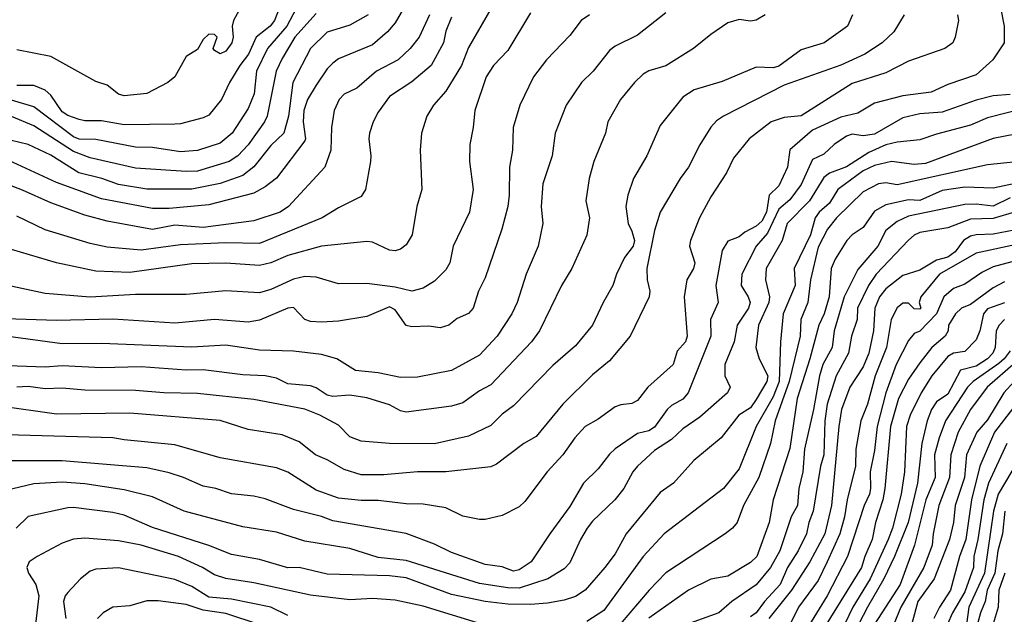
# Model space of a CAD drawing. Header units: metres. Extents: x -51132 to -49532, y -231222 to -229437.
# Tile 487 of 656: x -49754 to -49667, y -230381 to -230329. Entities that reach past the tile are written whole.
import ezdxf

# ---------------------------------------------------------------- set-up
doc = ezdxf.new("R2010")
doc.units = ezdxf.units.M
for name, color, linetype in [('CONTOUR_HALF', 8, 'Continuous'), ('CONTOUR_INDEX', 1, 'Continuous'), ('CONTOUR_INTER', 3, 'Continuous')]:
    doc.layers.add(name, color=color, linetype=linetype)

msp = doc.modelspace()

# ---------------------------------------------------------------- linework, layer by layer
at = {"layer": 'CONTOUR_HALF'}
for points, elevation in [([(-49719.301, -230326.759), (-49720.58, -230328.984), (-49721.245, -230329.759), (-49722.58, -230330.927), (-49725.58, -230332.18), (-49726.08, -230332.542), (-49726.58, -230333.056), (-49727.58, -230334.488), (-49728.339, -230335.759), (-49728.646, -230336.759), (-49728.718, -230337.759), (-49728.513, -230339.259), (-49728.58, -230339.439), (-49731.08, -230342.757), (-49732.08, -230343.508), (-49733.08, -230344.057), (-49737.08, -230345.118), (-49740.58, -230345.434), (-49742.08, -230345.421), (-49746.58, -230344.569), (-49750.58, -230343.13), (-49755.58, -230340.83)], 78.5), ([(-49730.488, -230326.759), (-49731.255, -230328.759), (-49731.643, -230329.259), (-49732.896, -230330.259), (-49733.553, -230331.759), (-49734.338, -230332.759), (-49735.242, -230334.259), (-49735.948, -230335.759), (-49737.08, -230337.147), (-49737.58, -230337.389), (-49739.58, -230337.917), (-49740.08, -230337.944), (-49744.58, -230338.025), (-49746.58, -230337.67), (-49748.08, -230337.663), (-49748.58, -230337.538), (-49749.58, -230337.203), (-49750.08, -230336.86), (-49751.08, -230335.38), (-49751.58, -230334.958), (-49752.58, -230334.541), (-49754.08, -230334.525)], 80.5), ([(-49708.58, -230328.082), (-49710.58, -230331.427), (-49711.845, -230332.759), (-49712.49, -230333.759), (-49713.494, -230336.759), (-49713.64, -230338.259), (-49713.956, -230339.759), (-49713.979, -230341.259), (-49713.657, -230343.759), (-49713.992, -230345.759), (-49715.426, -230348.759), (-49715.732, -230350.259), (-49716.08, -230350.862), (-49717.08, -230351.866), (-49718.08, -230352.483), (-49719.08, -230352.749), (-49720.58, -230352.398), (-49723.08, -230352.064), (-49725.58, -230352.098), (-49727.58, -230351.507), (-49728.58, -230351.458), (-49729.58, -230351.688), (-49731.58, -230352.597), (-49732.58, -230352.896), (-49735.58, -230352.737), (-49739.08, -230353.039), (-49743.58, -230353.05), (-49747.58, -230353.299), (-49751.58, -230352.966), (-49756.58, -230351.898)], 76.5), ([(-49696.58, -230328.093), (-49699.08, -230330.073), (-49701.08, -230331.043), (-49701.58, -230331.431), (-49703.019, -230333.259), (-49704.047, -230334.259), (-49705.404, -230336.259), (-49706.377, -230338.759), (-49706.663, -230340.759), (-49707.476, -230343.259), (-49707.622, -230345.259), (-49707.473, -230346.759), (-49707.904, -230348.759), (-49708.955, -230351.259), (-49709.751, -230353.759), (-49710.234, -230354.759), (-49711.541, -230356.759), (-49713.08, -230358.439), (-49715.58, -230359.799), (-49718.58, -230360.383), (-49720.08, -230360.402), (-49722.08, -230359.986), (-49724.08, -230359.794), (-49725.748, -230358.759), (-49727.08, -230358.362), (-49729.58, -230358.069), (-49732.58, -230357.983), (-49735.58, -230357.55), (-49738.58, -230357.713), (-49746.58, -230357.405), (-49750.08, -230357.423), (-49755.08, -230356.752)], 75.5), ([(-49727.58, -230328.146), (-49729.451, -230330.259), (-49730.58, -230332.136), (-49731.11, -230333.259), (-49731.9, -230337.259), (-49732.132, -230337.759), (-49733.58, -230339.799), (-49734.522, -230340.759), (-49735.273, -230341.259), (-49738.08, -230342.115), (-49739.08, -230342.155), (-49743.58, -230341.855), (-49747.58, -230340.947), (-49749.08, -230340.366), (-49752.58, -230338.097), (-49754.58, -230337.28)], 79.5), ([(-49670.742, -230328.259), (-49670.658, -230328.759), (-49670.951, -230330.259), (-49671.157, -230330.759), (-49671.852, -230331.259), (-49675.08, -230332.378), (-49677.08, -230333.418), (-49680.08, -230334.357), (-49684.58, -230337.207), (-49686.08, -230337.376), (-49687.235, -230337.759), (-49689.187, -230339.259), (-49690.58, -230340.968), (-49691.217, -230342.259), (-49692.58, -230344.386), (-49693.6, -230346.259), (-49694.382, -230348.259), (-49694.485, -230348.759), (-49694.01, -230350.259), (-49694.129, -230350.759), (-49694.722, -230351.759), (-49694.969, -230353.259), (-49694.696, -230356.759), (-49694.83, -230357.259), (-49695.58, -230358.067), (-49695.917, -230359.259), (-49698.188, -230361.259), (-49699.08, -230362.436), (-49699.58, -230362.721), (-49700.58, -230362.827), (-49701.08, -230363.008), (-49702.58, -230364.104), (-49703.731, -230364.759), (-49704.655, -230365.759), (-49705.716, -230367.259), (-49707.103, -230368.759), (-49709.08, -230371.396), (-49709.58, -230371.856), (-49711.08, -230372.646), (-49712.58, -230372.991), (-49713.08, -230372.989), (-49714.58, -230372.7), (-49716.08, -230371.946), (-49718.08, -230371.63), (-49719.58, -230371.609), (-49722.08, -230371.322), (-49723.58, -230371.324), (-49725.58, -230371.092), (-49727.58, -230370.386), (-49730.08, -230368.805), (-49731.08, -230368.406), (-49736.08, -230367.519), (-49740.08, -230366.365), (-49744.58, -230365.943), (-49745.58, -230365.742), (-49756.08, -230365.462)], 73.5), ([(-49680.041, -230328.259), (-49680.488, -230329.259), (-49682.56, -230330.759), (-49684.58, -230331.376), (-49686.58, -230332.828), (-49687.08, -230332.956), (-49688.58, -230332.891), (-49691.58, -230334.174), (-49694.08, -230334.916), (-49695.08, -230335.562), (-49697.08, -230338.078), (-49698.25, -230340.759), (-49699.46, -230342.759), (-49699.955, -230344.259), (-49700.114, -230345.259), (-49699.926, -230346.759), (-49699.58, -230347.441), (-49699.371, -230348.259), (-49699.486, -230348.759), (-49700.25, -230349.759), (-49700.952, -230351.259), (-49701.269, -230352.259), (-49702.145, -230353.759), (-49703.093, -230355.759), (-49704.58, -230357.599), (-49706.58, -230359.337), (-49710.08, -230362.931), (-49711.08, -230363.66), (-49712.08, -230364.675), (-49714.08, -230365.614), (-49717.08, -230366.279), (-49721.08, -230366.266), (-49723.58, -230366.064), (-49724.58, -230365.662), (-49725.58, -230364.621), (-49727.228, -230363.759), (-49728.58, -230363.212), (-49733.08, -230362.356), (-49738.08, -230361.823), (-49741.08, -230361.756), (-49743.58, -230361.553), (-49748.08, -230361.532), (-49750.08, -230361.339), (-49751.58, -230361.409), (-49753.08, -230361.216), (-49754.08, -230361.279)], 74.5), ([(-49715.58, -230328.479), (-49716.08, -230329.713), (-49716.281, -230330.759), (-49717.375, -230332.759), (-49719.08, -230334.214), (-49721.08, -230335.516), (-49722.08, -230336.902), (-49722.527, -230337.759), (-49722.847, -230338.759), (-49722.911, -230339.259), (-49722.709, -230340.759), (-49722.763, -230341.259), (-49723.185, -230343.759), (-49723.58, -230344.377), (-49725.58, -230345.364), (-49727.039, -230346.259), (-49732.58, -230348.54), (-49735.58, -230348.483), (-49739.58, -230348.658), (-49743.08, -230349.115), (-49746.08, -230348.848), (-49747.58, -230348.518), (-49751.58, -230347.315), (-49754.08, -230346.112)], 77.5), ([(-49666.08, -230335.326), (-49667.58, -230335.45), (-49669.08, -230335.826), (-49672.08, -230336.898), (-49674.08, -230337.041), (-49675.58, -230337.408), (-49678.08, -230338.854), (-49679.08, -230338.986), (-49680.08, -230338.845), (-49680.58, -230339.014), (-49681.669, -230339.759), (-49682.58, -230340.601), (-49683.58, -230341.088), (-49684.58, -230343.294), (-49685.58, -230344.65), (-49686.58, -230345.486), (-49687.58, -230347.618), (-49688.58, -230348.766), (-49689.833, -230351.259), (-49689.917, -230352.259), (-49689.29, -230353.259), (-49689.113, -230353.759), (-49689.269, -230354.259), (-49690.244, -230355.759), (-49690.529, -230357.259), (-49691.358, -230359.259), (-49691.354, -230360.259), (-49690.89, -230361.259), (-49691.121, -230361.759), (-49693.58, -230363.935), (-49695.08, -230364.959), (-49696.08, -230365.899), (-49697.58, -230366.884), (-49699.077, -230368.259), (-49699.501, -230368.759), (-49700.306, -230370.259), (-49701.094, -230371.259), (-49703.08, -230373.149), (-49703.547, -230373.759), (-49704.148, -230374.759), (-49705.08, -230376.83), (-49705.58, -230377.38), (-49707.028, -230378.259), (-49709.58, -230379.071), (-49710.58, -230379.058), (-49713.08, -230378.667), (-49719.58, -230376.637), (-49722.08, -230376.361), (-49724.58, -230375.574), (-49728.58, -230374.92), (-49731.08, -230374.12), (-49734.08, -230373.654), (-49739.257, -230372.259), (-49742.08, -230370.98), (-49744.58, -230370.367), (-49748.08, -230369.839), (-49750.08, -230369.684), (-49752.58, -230369.839), (-49755.08, -230370.425)], 72.5), ([(-49665.58, -230338.854), (-49667.58, -230339.221), (-49673.58, -230341.451), (-49674.58, -230341.54), (-49676.58, -230341.251), (-49678.08, -230341.63), (-49679.08, -230342.08), (-49681.343, -230343.759), (-49682.08, -230344.958), (-49682.982, -230345.759), (-49683.338, -230346.259), (-49683.753, -230347.759), (-49685.22, -230350.759), (-49685.113, -230352.259), (-49686.176, -230354.759), (-49686.407, -230357.259), (-49686.536, -230360.759), (-49687.08, -230362.136), (-49688.573, -230364.759), (-49690.08, -230368.499), (-49691.475, -230370.259), (-49696.733, -230374.259), (-49698.584, -230376.259), (-49702.08, -230381.048), (-49703.58, -230382.037)], 71.5), ([(-49664.08, -230342.886), (-49667.58, -230343.643), (-49670.08, -230343.526), (-49672.08, -230343.839), (-49674.08, -230344.714), (-49675.08, -230344.656), (-49677.08, -230345.109), (-49678.08, -230345.655), (-49679.08, -230347.111), (-49680.08, -230347.756), (-49680.54, -230348.259), (-49681.58, -230349.917), (-49681.94, -230350.759), (-49682.111, -230353.259), (-49682.544, -230354.759), (-49683.023, -230355.759), (-49683.822, -230358.759), (-49684.95, -230362.259), (-49685.58, -230366.693), (-49687.054, -230371.259), (-49687.41, -230373.259), (-49688.519, -230376.259), (-49689.08, -230376.792), (-49691.08, -230378.011), (-49692.58, -230378.271), (-49694.58, -230379.263), (-49698.08, -230381.736)], 70.5), ([(-49665.58, -230345.739), (-49667.58, -230346.329), (-49669.58, -230346.362), (-49671.58, -230347.154), (-49674.08, -230347.568), (-49674.58, -230347.796), (-49675.08, -230348.243), (-49677.945, -230351.259), (-49678.625, -230352.259), (-49679.594, -230354.259), (-49679.638, -230355.259), (-49680.137, -230356.759), (-49680.387, -230358.259), (-49681.499, -230360.259), (-49682.279, -230362.759), (-49682.504, -230364.259), (-49682.572, -230367.259), (-49682.88, -230368.259), (-49683.515, -230372.259), (-49683.913, -230373.259), (-49684.128, -230374.259), (-49684.863, -230375.759), (-49685.798, -230377.259), (-49686.438, -230378.759), (-49687.844, -230380.259), (-49688.563, -230381.259), (-49689.08, -230381.626)], 69.5), ([(-49665.08, -230348.534), (-49669.08, -230349.394), (-49672.322, -230351.259), (-49673.968, -230353.259), (-49674.124, -230353.759), (-49673.995, -230354.259), (-49674.08, -230354.35), (-49674.58, -230354.334), (-49675.08, -230353.82), (-49675.58, -230353.81), (-49676.08, -230354.225), (-49676.602, -230355.259), (-49677.023, -230357.759), (-49678.044, -230360.259), (-49678.712, -230362.759), (-49679.286, -230364.259), (-49679.757, -230366.759), (-49679.76, -230368.259), (-49680.522, -230371.259), (-49680.749, -230372.759), (-49681.172, -230374.259), (-49682.278, -230376.759), (-49683.08, -230378.391), (-49684.831, -230380.759), (-49685.565, -230382.259)], 68.5), ([(-49666.58, -230351.922), (-49667.58, -230352.469), (-49669.58, -230353.937), (-49670.393, -230354.259), (-49670.899, -230354.759), (-49671.535, -230355.759), (-49671.552, -230356.259), (-49671.822, -230356.759), (-49672.997, -230357.759), (-49674.08, -230359.114), (-49675.08, -230360.55), (-49675.95, -230362.259), (-49676.659, -230364.759), (-49677.167, -230370.259), (-49677.361, -230371.259), (-49677.995, -230373.259), (-49678.305, -230374.759), (-49678.946, -230376.259), (-49679.231, -230377.259), (-49684.198, -230385.259)], 67.5), ([(-49666.58, -230355.268), (-49667.044, -230355.759), (-49667.307, -230356.259), (-49667.389, -230357.759), (-49667.596, -230358.259), (-49668.071, -230358.759), (-49669.08, -230359.41), (-49670.462, -230359.759), (-49671.58, -230361.886), (-49672.58, -230362.572), (-49673.051, -230363.259), (-49673.432, -230364.259), (-49673.887, -230366.259), (-49674.29, -230369.759), (-49675.109, -230373.259), (-49676.325, -230376.259), (-49677.262, -230378.259), (-49678.716, -230380.759), (-49681.044, -230385.259)], 66.5), ([(-49665.58, -230359.071), (-49668.113, -230361.259), (-49669.58, -230363.256), (-49670.67, -230365.259), (-49671.313, -230367.259), (-49671.456, -230369.259), (-49672.381, -230371.759), (-49672.9, -230374.259), (-49672.986, -230375.259), (-49673.72, -230377.259), (-49675.768, -230380.759), (-49676.37, -230382.259)], 65.5), ([(-49664.08, -230360.894), (-49667.462, -230365.259), (-49668.746, -230368.259), (-49669.506, -230371.259), (-49669.999, -230374.759), (-49670.564, -230376.259), (-49671.341, -230379.259), (-49672.339, -230380.759), (-49672.839, -230381.759)], 64.5), ([(-49665.346, -230367.759), (-49667.132, -230370.759), (-49667.536, -230372.259), (-49668.352, -230377.759), (-49669.727, -230380.759), (-49669.924, -230382.259)], 63.5), ([(-49712.877, -230382.259), (-49718.08, -230380.662), (-49720.58, -230380.128), (-49722.58, -230380.004), (-49724.58, -230380.102), (-49728.08, -230379.688), (-49733.08, -230378.607), (-49735.58, -230378.215), (-49736.58, -230377.894), (-49737.639, -230377.259), (-49739.761, -230376.259), (-49743.08, -230375.258), (-49745.08, -230374.883), (-49748.08, -230374.646), (-49749.08, -230374.73), (-49750.08, -230375.084), (-49752.288, -230376.259), (-49752.994, -230376.759), (-49753.208, -230377.259), (-49753.062, -230377.759), (-49752.414, -230378.759), (-49752.137, -230379.759), (-49752.441, -230382.259)], 71.5), ([(-49666.528, -230377.759), (-49667.077, -230379.259), (-49667.133, -230380.759), (-49667.58, -230382.238)], 62.5), ([(-49729.58, -230383.305), (-49735.58, -230381.317), (-49737.58, -230381.034), (-49739.08, -230380.53), (-49741.58, -230380.204), (-49742.58, -230380.189), (-49744.08, -230380.649), (-49745.58, -230380.775), (-49746.443, -230381.259), (-49746.936, -230381.759)], 70.5)]:
    msp.add_lwpolyline(points, dxfattribs=dict(at, elevation=elevation))
at = {"layer": 'CONTOUR_INDEX'}
for points, elevation in [([(-49729.367, -230327.759), (-49730.179, -230329.259), (-49731.886, -230331.259), (-49732.846, -230333.259), (-49733.075, -230335.259), (-49733.58, -230336.58), (-49735.024, -230338.759), (-49736.08, -230339.63), (-49738.08, -230340.302), (-49739.58, -230340.415), (-49742.08, -230340.03), (-49743.58, -230339.982), (-49747.08, -230339.315), (-49748.58, -230339.293), (-49749.08, -230339.067), (-49752.58, -230336.408), (-49754.58, -230335.826), (-49756.08, -230335.204), (-49760.08, -230334.39), (-49761.08, -230334.042), (-49764.779, -230332.259), (-49768.702, -230329.759), (-49771.08, -230328.587)], 80), ([(-49687.774, -230328.259), (-49688.58, -230328.741), (-49689.08, -230328.83), (-49690.08, -230328.684), (-49691.08, -230328.984), (-49692.58, -230330), (-49694.114, -230331.259), (-49696.58, -230332.788), (-49698.08, -230333.242), (-49698.58, -230333.538), (-49699.368, -230334.259), (-49700.612, -230335.759), (-49701.719, -230337.759), (-49701.94, -230338.759), (-49702.948, -230341.259), (-49703.377, -230342.759), (-49703.683, -230344.759), (-49703.359, -230346.259), (-49703.58, -230347.785), (-49704.906, -230350.759), (-49705.827, -230352.259), (-49707.787, -230356.259), (-49708.496, -230357.259), (-49712.08, -230361.068), (-49713.08, -230361.588), (-49714.58, -230362.65), (-49715.58, -230362.963), (-49719.58, -230363.488), (-49720.08, -230363.372), (-49721.08, -230362.845), (-49723.08, -230362.197), (-49724.58, -230361.965), (-49726.08, -230362.084), (-49726.58, -230361.973), (-49727.58, -230361.318), (-49728.08, -230361.137), (-49730.08, -230360.978), (-49731.08, -230360.475), (-49732.08, -230360.263), (-49734.08, -230360.166), (-49737.58, -230359.738), (-49739.08, -230359.756), (-49743.08, -230359.459), (-49746.58, -230359.557), (-49750.08, -230359.387), (-49751.58, -230359.485), (-49756.58, -230359.305)], 75), ([(-49666.08, -230344.495), (-49667.58, -230345.231), (-49669.08, -230345.041), (-49670.08, -230345.073), (-49675.08, -230346.114), (-49676.08, -230346.591), (-49677.08, -230347.388), (-49677.787, -230348.759), (-49679.58, -230350.835), (-49680.775, -230353.259), (-49681.658, -230356.259), (-49681.85, -230357.759), (-49682.659, -230359.259), (-49682.975, -230360.259), (-49683.499, -230363.259), (-49684.298, -230366.759), (-49684.454, -230368.759), (-49684.781, -230370.259), (-49684.914, -230371.759), (-49685.466, -230372.759), (-49686.483, -230375.759), (-49687.293, -230377.259), (-49688.58, -230378.785), (-49690.745, -230380.259), (-49691.88, -230381.259), (-49695.58, -230382.586)], 70), ([(-49664.787, -230359.759), (-49666.624, -230361.759), (-49668.08, -230364.173), (-49669.009, -230365.259), (-49669.922, -230367.259), (-49670.119, -230369.259), (-49670.942, -230371.759), (-49671.076, -230373.259), (-49671.428, -230374.759), (-49672.802, -230378.259), (-49674.248, -230380.259), (-49675.189, -230383.759)], 65)]:
    msp.add_lwpolyline(points, dxfattribs=dict(at, elevation=elevation))
at = {"layer": 'CONTOUR_INTER'}
for points, elevation in [([(-49734.08, -230327.272), (-49734.89, -230328.759), (-49735.01, -230329.259), (-49734.921, -230330.259), (-49735.031, -230330.759), (-49735.58, -230331.494), (-49736.08, -230331.726), (-49736.58, -230331.436), (-49736.698, -230331.259), (-49736.348, -230330.259), (-49736.58, -230330.02), (-49737.08, -230329.985), (-49737.58, -230330.454), (-49738.08, -230331.327), (-49739.08, -230331.97), (-49740.08, -230333.759), (-49740.708, -230334.259), (-49742.58, -230335.232), (-49744.58, -230335.441), (-49745.08, -230335.3), (-49746.08, -230334.496), (-49747.08, -230334.172), (-49751.08, -230331.95), (-49754.08, -230331.362)], 81), ([(-49666.89, -230327.759), (-49666.59, -230329.259), (-49666.591, -230330.759), (-49667.591, -230332.259), (-49669.08, -230333.592), (-49671.58, -230334.45), (-49673.08, -230335.116), (-49675.58, -230335.456), (-49678.08, -230336.099), (-49679.58, -230336.973), (-49681.08, -230337.331), (-49683.58, -230338.486), (-49685.58, -230340.225), (-49685.808, -230341.759), (-49686.58, -230343.423), (-49687.421, -230344.259), (-49687.659, -230345.759), (-49688.08, -230346.546), (-49688.58, -230347.004), (-49689.58, -230347.525), (-49690.08, -230347.93), (-49691.08, -230348.328), (-49691.58, -230349.152), (-49692.155, -230352.259), (-49691.952, -230353.759), (-49692.629, -230355.259), (-49692.604, -230356.759), (-49694.59, -230361.759), (-49695.08, -230362.339), (-49696.08, -230362.901), (-49696.469, -230363.259), (-49697.58, -230364.809), (-49698.08, -230365.144), (-49699.08, -230365.369), (-49701.08, -230366.721), (-49701.58, -230367.21), (-49702.58, -230368.498), (-49703.89, -230369.759), (-49705.08, -230371.844), (-49706.872, -230374.259), (-49708.521, -230376.759), (-49709.58, -230377.454), (-49710.08, -230377.561), (-49711.08, -230377.191), (-49712.58, -230376.976), (-49715.58, -230375.916), (-49717.08, -230375.171), (-49719.58, -230374.22), (-49726.08, -230373.109), (-49727.08, -230372.732), (-49729.58, -230372.104), (-49732.08, -230371.173), (-49733.08, -230370.94), (-49735.08, -230370.728), (-49736.444, -230370.259), (-49737.58, -230370.036), (-49739.312, -230369.259), (-49740.58, -230368.849), (-49742.58, -230368.42), (-49750.08, -230367.793), (-49755.58, -230367.803)], 73), ([(-49712.08, -230327.723), (-49714.08, -230331.17), (-49714.675, -230332.759), (-49716.08, -230335.037), (-49717.165, -230336.259), (-49717.77, -230337.259), (-49718.23, -230338.759), (-49718.355, -230340.259), (-49718.19, -230343.759), (-49718.655, -230345.259), (-49719.061, -230347.759), (-49719.58, -230348.639), (-49720.08, -230349.049), (-49720.58, -230349.178), (-49721.08, -230349.112), (-49722.58, -230348.422), (-49723.08, -230348.369), (-49727.1, -230348.759), (-49730.08, -230349.599), (-49731.58, -230350.251), (-49732.58, -230350.469), (-49735.58, -230350.271), (-49738.58, -230350.333), (-49744.08, -230351.102), (-49747.08, -230350.989), (-49750.571, -230350.259), (-49754.58, -230349.052)], 77), ([(-49717.533, -230328.259), (-49718.445, -230330.259), (-49719.244, -230331.259), (-49720.302, -230332.259), (-49722.224, -230333.259), (-49723.967, -230334.759), (-49725.08, -230335.306), (-49725.516, -230335.759), (-49725.974, -230336.759), (-49726.212, -230338.259), (-49726.27, -230340.259), (-49726.793, -230341.759), (-49730.025, -230345.259), (-49730.766, -230345.759), (-49733.08, -230346.534), (-49737.58, -230347.104), (-49740.08, -230346.897), (-49742.08, -230347.288), (-49746.08, -230346.568), (-49748.08, -230346.018), (-49751.08, -230344.937), (-49753.58, -230343.811), (-49756.08, -230342.861)], 78), ([(-49675.446, -230328.259), (-49676.369, -230329.759), (-49677.414, -230330.759), (-49678.956, -230331.759), (-49681.08, -230332.73), (-49686.08, -230334.491), (-49691.469, -230337.259), (-49692.08, -230337.675), (-49692.58, -230338.212), (-49693.58, -230339.785), (-49694.564, -230341.759), (-49695.306, -230342.759), (-49697.086, -230345.759), (-49697.58, -230347.382), (-49698.26, -230350.759), (-49698.245, -230351.759), (-49698.011, -230352.759), (-49698.064, -230353.259), (-49699.736, -230356.759), (-49701.58, -230358.928), (-49703.08, -230360.163), (-49705.707, -230362.759), (-49708.08, -230365.639), (-49709.175, -230366.259), (-49711.58, -230368.085), (-49712.08, -230368.337), (-49716.08, -230368.78), (-49718.58, -230368.777), (-49721.58, -230369.035), (-49723.58, -230369.025), (-49725.08, -230368.571), (-49726.58, -230367.708), (-49727.633, -230367.259), (-49729.08, -230366.11), (-49730.58, -230365.488), (-49733.58, -230365.021), (-49736.08, -230364.228), (-49744.08, -230363.575), (-49750.58, -230363.65), (-49755.58, -230362.947)], 74), ([(-49703.34, -230328.259), (-49704.08, -230328.764), (-49705.08, -230330.111), (-49707.163, -230332.259), (-49708.32, -230333.759), (-49709.514, -230336.259), (-49710.102, -230338.259), (-49710.173, -230340.259), (-49710.424, -230341.759), (-49710.45, -230344.259), (-49710.59, -230345.259), (-49711.119, -230347.259), (-49712.58, -230351.583), (-49713.183, -230352.759), (-49713.654, -230354.259), (-49714.08, -230354.748), (-49715.08, -230355.183), (-49715.819, -230355.759), (-49716.58, -230356.001), (-49717.58, -230355.871), (-49719.08, -230355.927), (-49719.58, -230355.811), (-49720.58, -230354.42), (-49721.08, -230354.145), (-49723.08, -230355.008), (-49725.58, -230355.408), (-49727.08, -230355.502), (-49728.08, -230355.431), (-49728.574, -230355.259), (-49729.58, -230354.205), (-49730.08, -230354.27), (-49732.58, -230355.329), (-49733.58, -230355.504), (-49736.58, -230355.27), (-49740.08, -230355.587), (-49745.58, -230355.241), (-49750.58, -230355.369), (-49755.08, -230355.215)], 76), ([(-49722.949, -230328.259), (-49724.58, -230329.187), (-49726.58, -230329.813), (-49728.08, -230331.257), (-49729.639, -230334.259), (-49730.027, -230337.259), (-49730.444, -230338.759), (-49731.58, -230339.839), (-49733.08, -230341.739), (-49734.08, -230342.497), (-49736.08, -230343.226), (-49738.58, -230343.711), (-49742.58, -230343.723), (-49745.08, -230343.312), (-49746.574, -230342.759), (-49748.594, -230342.259), (-49751.08, -230340.704), (-49753.08, -230339.756), (-49754.58, -230339.393)], 79), ([(-49664.58, -230336.504), (-49668.08, -230337.385), (-49669.58, -230338.059), (-49672.58, -230338.835), (-49674.08, -230339.35), (-49676.08, -230339.55), (-49677.08, -230339.787), (-49678.58, -230340.482), (-49680.58, -230341.738), (-49682.08, -230342.296), (-49682.58, -230342.686), (-49683.861, -230344.759), (-49685.828, -230346.759), (-49686.266, -230348.259), (-49687.687, -230350.759), (-49687.736, -230351.759), (-49687.381, -230353.259), (-49687.459, -230353.759), (-49688.362, -230355.759), (-49688.613, -230357.759), (-49688.299, -230358.759), (-49687.533, -230360.259), (-49687.633, -230360.759), (-49688.58, -230362.36), (-49689.08, -230363.083), (-49690.099, -230363.759), (-49691.678, -230365.759), (-49694.102, -230367.759), (-49695.905, -230369.759), (-49697.08, -230370.594), (-49700.106, -230374.259), (-49701.08, -230376.042), (-49701.993, -230377.259), (-49703.732, -230379.259), (-49704.58, -230379.813), (-49705.58, -230380.153), (-49707.08, -230380.403), (-49708.58, -230380.532), (-49710.58, -230380.49), (-49712.58, -230380.249), (-49715.58, -230379.64), (-49719.58, -230378.162), (-49721.08, -230377.987), (-49726.58, -230377.841), (-49729.08, -230377.245), (-49730.08, -230377.265), (-49732.58, -230376.552), (-49735.08, -230376.109), (-49737.08, -230375.306), (-49742.08, -230373.714), (-49744.58, -230372.62), (-49745.58, -230372.38), (-49749.08, -230371.94), (-49749.58, -230371.955), (-49753.08, -230372.732), (-49754.166, -230373.759)], 72), ([(-49664.08, -230341.145), (-49668.08, -230341.565), (-49676.08, -230343.338), (-49677.08, -230343.165), (-49677.736, -230343.259), (-49679.08, -230343.96), (-49681.445, -230346.259), (-49682.259, -230347.259), (-49683.08, -230348.848), (-49683.77, -230351.759), (-49683.991, -230353.759), (-49684.605, -230355.259), (-49684.673, -230356.759), (-49685.654, -230360.759), (-49686.882, -230364.259), (-49687.318, -230366.259), (-49688.345, -230369.259), (-49689.699, -230371.759), (-49690.25, -230373.259), (-49690.664, -230373.759), (-49691.322, -230374.259), (-49696.58, -230377.726), (-49698.057, -230379.259), (-49700.624, -230382.259)], 71), ([(-49665.08, -230347.227), (-49667.58, -230347.697), (-49669.08, -230347.767), (-49669.58, -230347.897), (-49670.205, -230348.259), (-49670.926, -230349.259), (-49671.58, -230349.739), (-49672.58, -230350.003), (-49674.08, -230350.883), (-49675.58, -230351.369), (-49677.08, -230352.56), (-49677.634, -230353.259), (-49678.068, -230354.259), (-49678.167, -230356.259), (-49678.588, -230358.259), (-49679.08, -230359.469), (-49680.265, -230361.259), (-49681.011, -230363.259), (-49681.251, -230364.759), (-49681.912, -230371.759), (-49682.498, -230374.259), (-49683.833, -230376.759), (-49685.43, -230379.259), (-49687.464, -230381.759)], 69), ([(-49664.58, -230349.805), (-49667.58, -230350.602), (-49668.58, -230351.1), (-49670.08, -230352.151), (-49671.08, -230352.511), (-49671.935, -230353.259), (-49672.583, -230354.759), (-49674.08, -230356.303), (-49674.58, -230356.504), (-49675.08, -230357.13), (-49676.169, -230359.259), (-49677.076, -230361.759), (-49677.85, -230364.759), (-49678.08, -230366.885), (-49678.461, -230368.759), (-49678.434, -230370.259), (-49678.538, -230370.759), (-49679.013, -230371.759), (-49680.485, -230376.259), (-49682.276, -230379.759), (-49685.58, -230385.129)], 68), ([(-49666.58, -230353.78), (-49668.08, -230354.317), (-49668.415, -230354.759), (-49668.754, -230356.259), (-49669.08, -230357.067), (-49670.08, -230358.101), (-49671.08, -230358.265), (-49671.58, -230358.549), (-49673.009, -230360.259), (-49673.952, -230361.759), (-49674.921, -230363.759), (-49675.255, -230364.759), (-49675.432, -230368.759), (-49675.732, -230370.759), (-49676.502, -230373.759), (-49676.885, -230374.759), (-49678.462, -230378.259), (-49680.007, -230380.759), (-49681.08, -230382.983)], 67), ([(-49666.08, -230358.054), (-49666.598, -230358.759), (-49667.08, -230359.181), (-49669.336, -230360.759), (-49669.849, -230361.259), (-49671.786, -230364.259), (-49672.351, -230365.759), (-49672.766, -230367.259), (-49672.715, -230369.259), (-49673.53, -230371.259), (-49674.546, -230375.259), (-49675.802, -230378.759), (-49678.08, -230382.261)], 66), ([(-49666.376, -230366.259), (-49667.998, -230369.759), (-49668.406, -230371.259), (-49668.927, -230374.759), (-49669.287, -230376.259), (-49669.33, -230377.259), (-49670.08, -230379.409), (-49671.177, -230381.259), (-49671.624, -230382.259)], 64), ([(-49666.538, -230372.259), (-49666.731, -230374.259), (-49667.151, -230375.759), (-49667.421, -230377.759), (-49668.11, -230379.259), (-49668.273, -230380.259), (-49668.699, -230381.259), (-49669.115, -230382.759)], 63), ([(-49730.08, -230381.487), (-49731.593, -230380.759), (-49735.08, -230380.058), (-49737.08, -230379.865), (-49738.58, -230378.933), (-49740.08, -230378.297), (-49745.08, -230377.263), (-49747.08, -230377.407), (-49747.58, -230377.581), (-49748.443, -230378.259), (-49749.58, -230379.477), (-49749.813, -230379.759), (-49749.972, -230380.259), (-49749.741, -230381.759)], 71)]:
    msp.add_lwpolyline(points, dxfattribs=dict(at, elevation=elevation))

doc.saveas('drawing.dxf')
